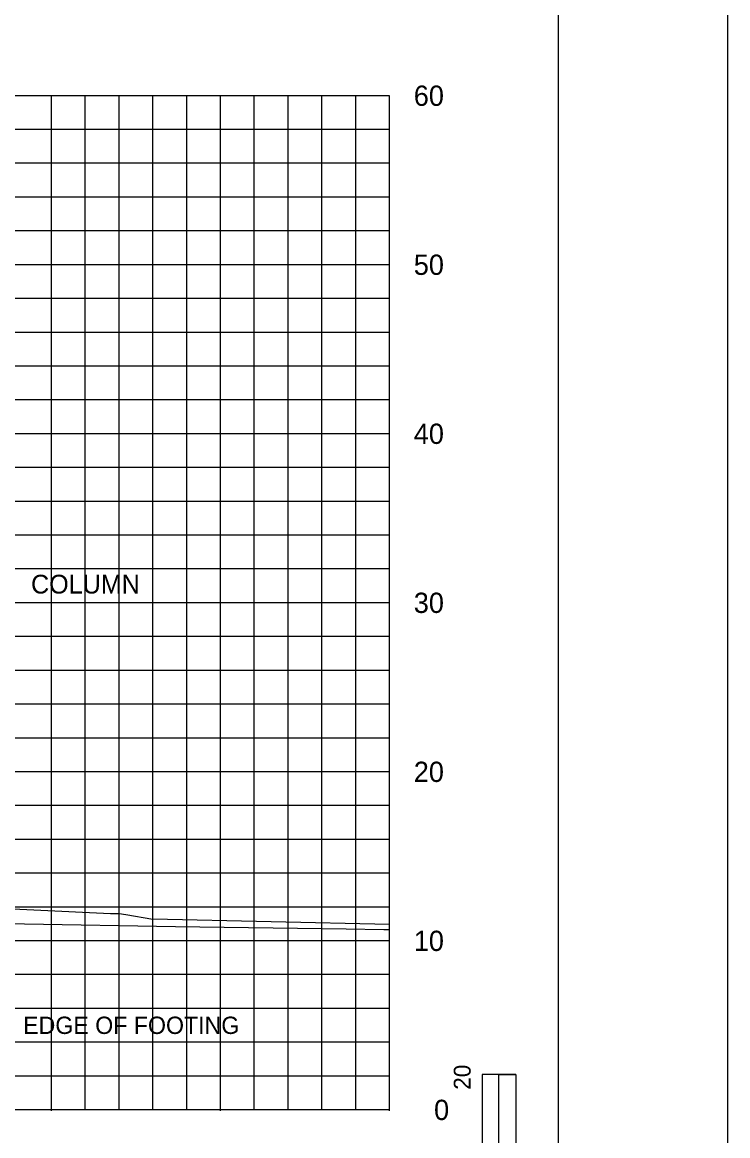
# Model space of a CAD drawing. Extents: x 1797809 to 2198143, y 249608 to 1237864.
# Drawn here: x 2196523 to 2196564.7, y 1237161.6 to 1237227.5 of the extents above; entities that cross this region are included whole.
import ezdxf

# ---------------------------------------------------------------- set-up
doc = ezdxf.new("R2010")
doc.units = 0
for name, color, linetype in [('29', 7, 'Continuous'), ('31', 7, 'Continuous'), ('60', 7, 'Continuous'), ('DESIGN - SHEET - Light Grid', 7, 'Continuous'), ('DESIGN - TRAFFIC CONTROL PERMANENT - Signs', 7, 'Continuous'), ('GSCOLORFILL', 7, 'Continuous'), ('GSSHT', 7, 'Continuous'), ('Level 45', 7, 'Continuous'), ('Level 55', 7, 'Continuous')]:
    doc.layers.add(name, color=color, linetype=linetype)

msp = doc.modelspace()

# ---------------------------------------------------------------- linework, layer by layer
at = {"layer": '29'}
for p, q in [((2196550.178, 1237165.195), (2196550.178, 1237135.195)), ((2196552.178, 1237165.195), (2196550.178, 1237165.195)), ((2196552.178, 1237165.195), (2196552.178, 1237155.195)), ((2196552.179, 1237165.195), (2196552.179, 1237135.195))]:
    msp.add_line(p, q, dxfattribs=at)
msp.add_lwpolyline([(2196551.179, 1237155.195), (2196551.178, 1237165.195), (2196552.178, 1237165.195), (2196552.178, 1237155.195)], close=True, dxfattribs=at)
at = {"layer": '60'}
for p, q in [((2196544.707, 1237163.106), (2196544.707, 1237223.106)), ((2196544.707, 1237163.106), (2196414.707, 1237163.106)), ((2196524.707, 1237163.046), (2196524.707, 1237163.106)), ((2196534.707, 1237163.046), (2196534.707, 1237163.106)), ((2196544.707, 1237163.046), (2196544.707, 1237163.106))]:
    msp.add_line(p, q, dxfattribs=at)
at = {"layer": 'DESIGN - SHEET - Light Grid'}
msp.add_lwpolyline([(2196544.707, 1237173.75), (2196544.37, 1237173.758), (2196542.148, 1237173.795), (2196532.052, 1237173.943), (2196523.121, 1237174.096), (2196521.56, 1237174.12), (2196521.17, 1237174.127), (2196518.7, 1237174.116), (2196507.147, 1237174.069), (2196502.64, 1237174.025), (2196500.787, 1237173.995), (2196489.736, 1237173.806), (2196487.532, 1237173.759), (2196481.176, 1237173.762), (2196470.689, 1237173.801), (2196469.276, 1237173.788)], dxfattribs=at)
at = {"layer": 'DESIGN - TRAFFIC CONTROL PERMANENT - Signs'}
for points in [[(2196514.983, 1237175.358), (2196528.207, 1237174.729), (2196528.607, 1237174.729), (2196528.707, 1237174.729), (2196529.107, 1237174.661), (2196530.707, 1237174.389)], [(2196544.707, 1237174.081), (2196530.707, 1237174.389)]]:
    msp.add_lwpolyline(points, dxfattribs=at)
at = {"layer": 'GSCOLORFILL'}
msp.add_lwpolyline([(2196242.21, 1237123.036), (2196564.71, 1237123.036), (2196564.71, 1237333.036), (2196242.21, 1237333.036)], close=True, dxfattribs=at)
at = {"layer": 'GSSHT'}
for p, q in [((2196544.707, 1237223.106), (2196414.707, 1237223.106)), ((2196524.707, 1237163.106), (2196524.707, 1237223.106)), ((2196526.707, 1237163.106), (2196526.707, 1237223.106)), ((2196528.707, 1237163.106), (2196528.707, 1237223.106)), ((2196530.707, 1237163.106), (2196530.707, 1237223.106)), ((2196532.707, 1237163.106), (2196532.707, 1237223.106)), ((2196534.707, 1237163.106), (2196534.707, 1237223.106)), ((2196536.707, 1237163.106), (2196536.707, 1237223.106)), ((2196538.707, 1237163.106), (2196538.707, 1237223.106)), ((2196540.707, 1237163.106), (2196540.707, 1237223.106)), ((2196542.707, 1237163.106), (2196542.707, 1237223.106)), ((2196544.707, 1237221.106), (2196414.707, 1237221.106)), ((2196544.707, 1237219.106), (2196414.707, 1237219.106)), ((2196544.707, 1237217.106), (2196414.707, 1237217.106)), ((2196544.707, 1237215.106), (2196414.707, 1237215.106)), ((2196544.707, 1237213.106), (2196414.707, 1237213.106)), ((2196544.707, 1237211.106), (2196414.707, 1237211.106)), ((2196544.707, 1237209.106), (2196414.707, 1237209.106)), ((2196544.707, 1237207.106), (2196414.707, 1237207.106)), ((2196544.707, 1237205.106), (2196414.707, 1237205.106)), ((2196544.707, 1237203.106), (2196414.707, 1237203.106)), ((2196544.707, 1237201.106), (2196414.707, 1237201.106)), ((2196544.707, 1237199.106), (2196414.707, 1237199.106)), ((2196544.707, 1237197.106), (2196414.707, 1237197.106)), ((2196544.707, 1237195.106), (2196414.707, 1237195.106)), ((2196544.707, 1237193.106), (2196414.707, 1237193.106)), ((2196544.707, 1237191.106), (2196414.707, 1237191.106)), ((2196544.707, 1237189.106), (2196414.707, 1237189.106)), ((2196544.707, 1237187.106), (2196414.707, 1237187.106)), ((2196544.707, 1237185.106), (2196414.707, 1237185.106)), ((2196544.707, 1237183.106), (2196414.707, 1237183.106)), ((2196544.707, 1237181.106), (2196414.707, 1237181.106)), ((2196544.707, 1237179.106), (2196414.707, 1237179.106)), ((2196544.707, 1237177.106), (2196414.707, 1237177.106)), ((2196544.707, 1237175.106), (2196414.707, 1237175.106)), ((2196544.707, 1237173.106), (2196414.707, 1237173.106)), ((2196544.707, 1237171.106), (2196414.707, 1237171.106)), ((2196544.707, 1237169.106), (2196414.707, 1237169.106)), ((2196544.707, 1237167.106), (2196414.707, 1237167.106)), ((2196544.707, 1237165.106), (2196414.707, 1237165.106)), ((2196544.707, 1237163.106), (2196414.707, 1237163.106))]:
    msp.add_line(p, q, dxfattribs=at)
at = {"layer": 'Level 45'}
msp.add_lwpolyline([(2196254.707, 1237133.046), (2196554.707, 1237133.046), (2196554.707, 1237323.046), (2196254.707, 1237323.046)], close=True, dxfattribs=at)

# ---------------------------------------------------------------- texts
at = {"layer": '29'}
msp.add_text('20', height=0.9991, rotation=90.0572, dxfattribs=at).set_placement((2196549.504, 1237164.295))
at = {"layer": '31'}
for s, p in [('60', (2196546.139, 1237222.506)), ('50', (2196546.139, 1237212.506)), ('40', (2196546.139, 1237202.506)), ('30', (2196546.139, 1237192.506)), ('20', (2196546.139, 1237182.506)), ('10', (2196546.139, 1237172.506)), ('0', (2196547.339, 1237162.506))]:
    msp.add_text(s, height=1.2, dxfattribs=at).set_placement(p)
at = {"layer": 'Level 55'}
for s, height, p in [('COLUMN', 1.1105, (2196523.501, 1237193.654)), ('EDGE OF FOOTING', 1.02464, (2196523.033, 1237167.598))]:
    msp.add_text(s, height=height, dxfattribs=at).set_placement(p)

doc.saveas('drawing.dxf')
